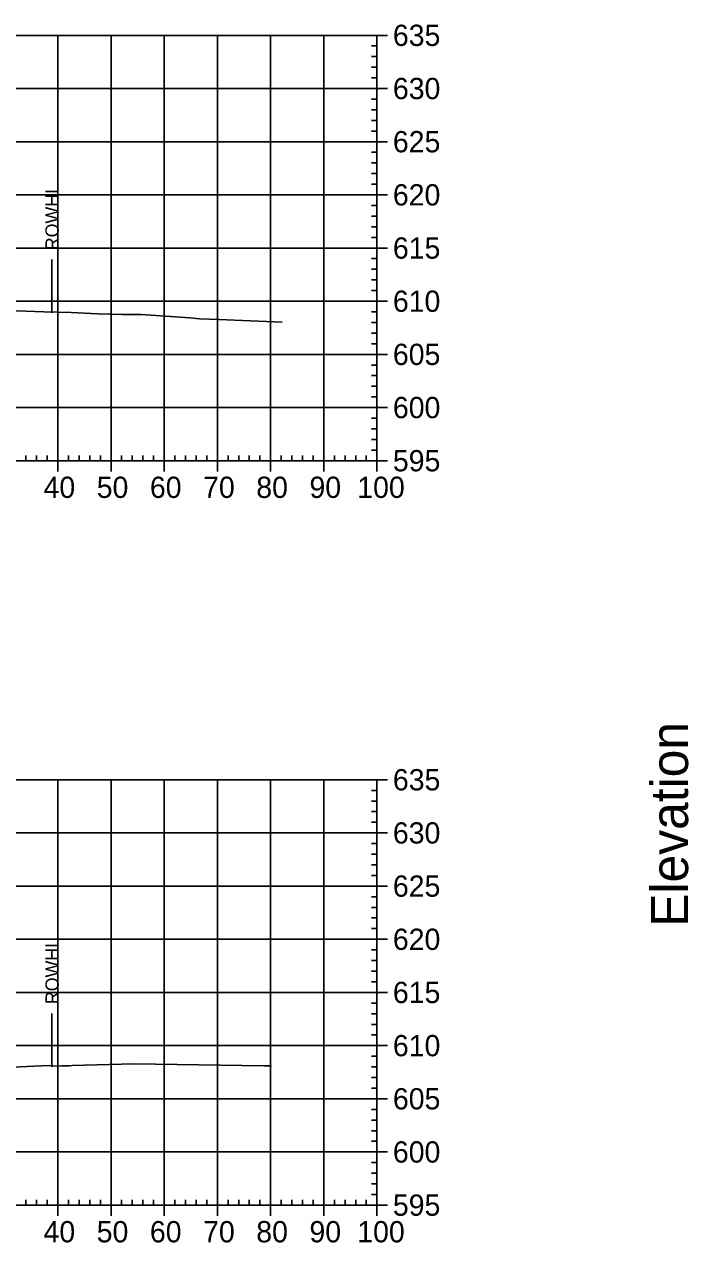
# Model space of a CAD drawing. Extents: x 708103 to 717568, y 374476 to 378707.
# Drawn here: x 712110.7 to 712235.6, y 376817.6 to 377046.7 of the extents above; entities that cross this region are included whole.
import ezdxf

# ---------------------------------------------------------------- set-up
doc = ezdxf.new("R2010")
doc.units = 0
for name, color, linetype in [('57', 7, 'Continuous'), ('60', 7, 'Continuous'), ('Existing', 7, 'Continuous'), ('XS_Right_of_Way', 7, 'Continuous')]:
    doc.layers.add(name, color=color, linetype=linetype)

msp = doc.modelspace()

# ---------------------------------------------------------------- linework, layer by layer
at = {"layer": '57'}
for p, q in [((711976.98, 377044.63), (712176.98, 377044.63)), ((712116.98, 376964.63), (712116.98, 377044.63)), ((712126.98, 376964.63), (712126.98, 377044.63)), ((712136.98, 376964.63), (712136.98, 377044.63)), ((712146.98, 376964.63), (712146.98, 377044.63)), ((712156.98, 376964.63), (712156.98, 377044.63)), ((712166.98, 376964.63), (712166.98, 377044.63)), ((712176.98, 376964.63), (712176.98, 377044.63)), ((712176.98, 376964.63), (712176.98, 377044.63)), ((712178.98, 377044.63), (712176.98, 377044.63)), ((712176.98, 377042.63), (712175.98, 377042.63)), ((712176.98, 377040.63), (712175.98, 377040.63)), ((712176.98, 377038.63), (712175.98, 377038.63)), ((712176.98, 377036.63), (712175.98, 377036.63)), ((711976.98, 377034.63), (712176.98, 377034.63)), ((712178.98, 377034.63), (712176.98, 377034.63)), ((712176.98, 377032.63), (712175.98, 377032.63)), ((712176.98, 377030.63), (712175.98, 377030.63)), ((712176.98, 377028.63), (712175.98, 377028.63)), ((712176.98, 377026.63), (712175.98, 377026.63)), ((711976.98, 377024.63), (712176.98, 377024.63)), ((712176.98, 377022.63), (712175.98, 377022.63)), ((712178.98, 377024.63), (712176.98, 377024.63)), ((712176.98, 377020.63), (712175.98, 377020.63)), ((712176.98, 377018.63), (712175.98, 377018.63)), ((712176.98, 377016.63), (712175.98, 377016.63)), ((711976.98, 377014.63), (712176.98, 377014.63)), ((712178.98, 377014.63), (712176.98, 377014.63)), ((712176.98, 377012.63), (712175.98, 377012.63)), ((712176.98, 377010.63), (712175.98, 377010.63)), ((712176.98, 377008.63), (712175.98, 377008.63)), ((712176.98, 377006.63), (712175.98, 377006.63)), ((711976.98, 377004.63), (712176.98, 377004.63)), ((712178.98, 377004.63), (712176.98, 377004.63)), ((712176.98, 377002.63), (712175.98, 377002.63)), ((712176.98, 377000.63), (712175.98, 377000.63)), ((712176.98, 376998.63), (712175.98, 376998.63)), ((712176.98, 376996.63), (712175.98, 376996.63)), ((711976.98, 376994.63), (712176.98, 376994.63)), ((712178.98, 376994.63), (712176.98, 376994.63)), ((712176.98, 376992.63), (712175.98, 376992.63)), ((712176.98, 376990.63), (712175.98, 376990.63)), ((712176.98, 376988.63), (712175.98, 376988.63)), ((712176.98, 376986.63), (712175.98, 376986.63)), ((711976.98, 376984.63), (712176.98, 376984.63)), ((712178.98, 376984.63), (712176.98, 376984.63)), ((712176.98, 376982.63), (712175.98, 376982.63)), ((712176.98, 376980.63), (712175.98, 376980.63)), ((712176.98, 376978.63), (712175.98, 376978.63)), ((711976.98, 376974.63), (712176.98, 376974.63)), ((712176.98, 376976.63), (712175.98, 376976.63)), ((712178.98, 376974.63), (712176.98, 376974.63)), ((712176.98, 376972.63), (712175.98, 376972.63)), ((712176.98, 376970.63), (712175.98, 376970.63)), ((712176.98, 376968.63), (712175.98, 376968.63)), ((712110.98, 376964.63), (712110.98, 376965.63)), ((712112.98, 376964.63), (712112.98, 376965.63)), ((712114.98, 376964.63), (712114.98, 376965.63)), ((712118.98, 376964.63), (712118.98, 376965.63)), ((712120.98, 376964.63), (712120.98, 376965.63)), ((712122.98, 376964.63), (712122.98, 376965.63)), ((712124.98, 376964.63), (712124.98, 376965.63)), ((712128.98, 376964.63), (712128.98, 376965.63)), ((712130.98, 376964.63), (712130.98, 376965.63)), ((712132.98, 376964.63), (712132.98, 376965.63)), ((712134.98, 376964.63), (712134.98, 376965.63)), ((712138.98, 376964.63), (712138.98, 376965.63)), ((712140.98, 376964.63), (712140.98, 376965.63)), ((712142.98, 376964.63), (712142.98, 376965.63)), ((712144.98, 376964.63), (712144.98, 376965.63)), ((712148.98, 376964.63), (712148.98, 376965.63)), ((712150.98, 376964.63), (712150.98, 376965.63)), ((712152.98, 376964.63), (712152.98, 376965.63)), ((712154.98, 376964.63), (712154.98, 376965.63)), ((712158.98, 376964.63), (712158.98, 376965.63)), ((712160.98, 376964.63), (712160.98, 376965.63)), ((712162.98, 376964.63), (712162.98, 376965.63)), ((712164.98, 376964.63), (712164.98, 376965.63)), ((712168.98, 376964.63), (712168.98, 376965.63)), ((712170.98, 376964.63), (712170.98, 376965.63)), ((712172.98, 376964.63), (712172.98, 376965.63)), ((712174.98, 376964.63), (712174.98, 376965.63)), ((712176.98, 376966.63), (712175.98, 376966.63)), ((711976.98, 376964.63), (712176.98, 376964.63)), ((711976.98, 376964.63), (712176.98, 376964.63)), ((712116.98, 376962.63), (712116.98, 376964.63)), ((712126.98, 376962.63), (712126.98, 376964.63)), ((712136.98, 376962.63), (712136.98, 376964.63)), ((712146.98, 376962.63), (712146.98, 376964.63)), ((712156.98, 376962.63), (712156.98, 376964.63)), ((712166.98, 376962.63), (712166.98, 376964.63)), ((712176.98, 376962.63), (712176.98, 376964.63)), ((712178.98, 376964.63), (712176.98, 376964.63)), ((711976.98, 376904.63), (712176.98, 376904.63)), ((712116.98, 376824.63), (712116.98, 376904.63)), ((712126.98, 376824.63), (712126.98, 376904.63)), ((712136.98, 376824.63), (712136.98, 376904.63)), ((712146.98, 376824.63), (712146.98, 376904.63)), ((712156.98, 376824.63), (712156.98, 376904.63)), ((712166.98, 376824.63), (712166.98, 376904.63)), ((712176.98, 376824.63), (712176.98, 376904.63)), ((712176.98, 376824.63), (712176.98, 376904.63)), ((712178.98, 376904.63), (712176.98, 376904.63)), ((712176.98, 376902.63), (712175.98, 376902.63)), ((712176.98, 376900.63), (712175.98, 376900.63)), ((712176.98, 376898.63), (712175.98, 376898.63)), ((712176.98, 376896.63), (712175.98, 376896.63)), ((711976.98, 376894.63), (712176.98, 376894.63)), ((712178.98, 376894.63), (712176.98, 376894.63)), ((712176.98, 376892.63), (712175.98, 376892.63)), ((712176.98, 376890.63), (712175.98, 376890.63)), ((712176.98, 376888.63), (712175.98, 376888.63)), ((712176.98, 376886.63), (712175.98, 376886.63)), ((711976.98, 376884.63), (712176.98, 376884.63)), ((712178.98, 376884.63), (712176.98, 376884.63)), ((712176.98, 376882.63), (712175.98, 376882.63)), ((712176.98, 376880.63), (712175.98, 376880.63)), ((712176.98, 376878.63), (712175.98, 376878.63)), ((712176.98, 376876.63), (712175.98, 376876.63)), ((711976.98, 376874.63), (712176.98, 376874.63)), ((712178.98, 376874.63), (712176.98, 376874.63)), ((712176.98, 376872.63), (712175.98, 376872.63)), ((712176.98, 376870.63), (712175.98, 376870.63)), ((712176.98, 376868.63), (712175.98, 376868.63)), ((711976.98, 376864.63), (712176.98, 376864.63)), ((712176.98, 376866.63), (712175.98, 376866.63)), ((712178.98, 376864.63), (712176.98, 376864.63)), ((712176.98, 376862.63), (712175.98, 376862.63)), ((712176.98, 376860.63), (712175.98, 376860.63)), ((712176.98, 376858.63), (712175.98, 376858.63)), ((712176.98, 376856.63), (712175.98, 376856.63)), ((711976.98, 376854.63), (712176.98, 376854.63)), ((712178.98, 376854.63), (712176.98, 376854.63)), ((712176.98, 376852.63), (712175.98, 376852.63)), ((712176.98, 376850.63), (712175.98, 376850.63)), ((712176.98, 376848.63), (712175.98, 376848.63)), ((712176.98, 376846.63), (712175.98, 376846.63)), ((711976.98, 376844.63), (712176.98, 376844.63)), ((712178.98, 376844.63), (712176.98, 376844.63)), ((712176.98, 376842.63), (712175.98, 376842.63)), ((712176.98, 376840.63), (712175.98, 376840.63)), ((712176.98, 376838.63), (712175.98, 376838.63)), ((711976.98, 376834.63), (712176.98, 376834.63)), ((712176.98, 376836.63), (712175.98, 376836.63)), ((712178.98, 376834.63), (712176.98, 376834.63)), ((712176.98, 376832.63), (712175.98, 376832.63)), ((712176.98, 376830.63), (712175.98, 376830.63)), ((712176.98, 376828.63), (712175.98, 376828.63)), ((712110.98, 376824.63), (712110.98, 376825.63)), ((712112.98, 376824.63), (712112.98, 376825.63)), ((712114.98, 376824.63), (712114.98, 376825.63)), ((712118.98, 376824.63), (712118.98, 376825.63)), ((712120.98, 376824.63), (712120.98, 376825.63)), ((712122.98, 376824.63), (712122.98, 376825.63)), ((712124.98, 376824.63), (712124.98, 376825.63)), ((712128.98, 376824.63), (712128.98, 376825.63)), ((712130.98, 376824.63), (712130.98, 376825.63)), ((712132.98, 376824.63), (712132.98, 376825.63)), ((712134.98, 376824.63), (712134.98, 376825.63)), ((712138.98, 376824.63), (712138.98, 376825.63)), ((712140.98, 376824.63), (712140.98, 376825.63)), ((712142.98, 376824.63), (712142.98, 376825.63)), ((712144.98, 376824.63), (712144.98, 376825.63)), ((712148.98, 376824.63), (712148.98, 376825.63)), ((712150.98, 376824.63), (712150.98, 376825.63)), ((712152.98, 376824.63), (712152.98, 376825.63)), ((712154.98, 376824.63), (712154.98, 376825.63)), ((712158.98, 376824.63), (712158.98, 376825.63)), ((712160.98, 376824.63), (712160.98, 376825.63)), ((712162.98, 376824.63), (712162.98, 376825.63)), ((712164.98, 376824.63), (712164.98, 376825.63)), ((712168.98, 376824.63), (712168.98, 376825.63)), ((712170.98, 376824.63), (712170.98, 376825.63)), ((712172.98, 376824.63), (712172.98, 376825.63)), ((712174.98, 376824.63), (712174.98, 376825.63)), ((712176.98, 376826.63), (712175.98, 376826.63)), ((711976.98, 376824.63), (712176.98, 376824.63)), ((711976.98, 376824.63), (712176.98, 376824.63)), ((712116.98, 376822.63), (712116.98, 376824.63)), ((712126.98, 376822.63), (712126.98, 376824.63)), ((712136.98, 376822.63), (712136.98, 376824.63)), ((712146.98, 376822.63), (712146.98, 376824.63)), ((712156.98, 376822.63), (712156.98, 376824.63)), ((712166.98, 376822.63), (712166.98, 376824.63)), ((712176.98, 376822.63), (712176.98, 376824.63)), ((712178.98, 376824.63), (712176.98, 376824.63))]:
    msp.add_line(p, q, dxfattribs=at)
at = {"layer": 'Existing'}
for points in [[(712107.54, 376992.87), (712114.35, 376992.63), (712119.5, 376992.5), (712124.51, 376992.24), (712129.04, 376992.1), (712132.66, 376992.1), (712141.78, 376991.49), (712143.61, 376991.3), (712147.23, 376991.17), (712159.13, 376990.66)], [(712105.81, 376850.46), (712115.25, 376850.86), (712116.01, 376850.79), (712117.79, 376850.85), (712119.14, 376850.84), (712119.7, 376850.89), (712131.25, 376851.18), (712155.72, 376850.8), (712157.04, 376850.8), (712157.12, 376850.79), (712157.12, 376850.79)]]:
    msp.add_lwpolyline(points, dxfattribs=at)
at = {"layer": 'XS_Right_of_Way'}
for p, q in [((712115.82, 377002.46), (712115.82, 376992.46)), ((712115.83, 376860.67), (712115.83, 376850.67))]:
    msp.add_line(p, q, dxfattribs=at)

# ---------------------------------------------------------------- texts
at = {"layer": '57'}
for s, p in [('635', (712179.98, 377042.63)), ('630', (712179.98, 377032.63)), ('625', (712179.98, 377022.63)), ('620', (712179.98, 377012.63)), ('615', (712179.98, 377002.63)), ('610', (712179.98, 376992.63)), ('605', (712179.98, 376982.63)), ('600', (712179.98, 376972.63)), ('595', (712179.98, 376962.63)), ('40', (712114.29, 376957.63)), ('50', (712124.29, 376957.63)), ('60', (712134.29, 376957.63)), ('70', (712144.29, 376957.63)), ('80', (712154.29, 376957.63)), ('90', (712164.29, 376957.63)), ('100', (712173.28, 376957.63)), ('635', (712179.98, 376902.63)), ('630', (712179.98, 376892.63)), ('625', (712179.98, 376882.63)), ('620', (712179.98, 376872.63)), ('615', (712179.98, 376862.63)), ('610', (712179.98, 376852.63)), ('605', (712179.98, 376842.63)), ('600', (712179.98, 376832.63)), ('595', (712179.98, 376822.63)), ('40', (712114.29, 376817.63)), ('50', (712124.29, 376817.63)), ('60', (712134.29, 376817.63)), ('70', (712144.29, 376817.63)), ('80', (712154.29, 376817.63)), ('90', (712164.29, 376817.63)), ('100', (712173.28, 376817.63))]:
    msp.add_text(s, height=4, dxfattribs=at).set_placement(p)
at = {"layer": '60'}
msp.add_text('Elevation', height=7, rotation=90, dxfattribs=at).set_placement((712235.48, 376876.99))
at = {"layer": 'XS_Right_of_Way'}
for p in [(712117.14, 377004.22), (712117.15, 376862.43)]:
    msp.add_text('ROWHL', height=2.5, rotation=90, dxfattribs=at).set_placement(p)

doc.saveas('drawing.dxf')
